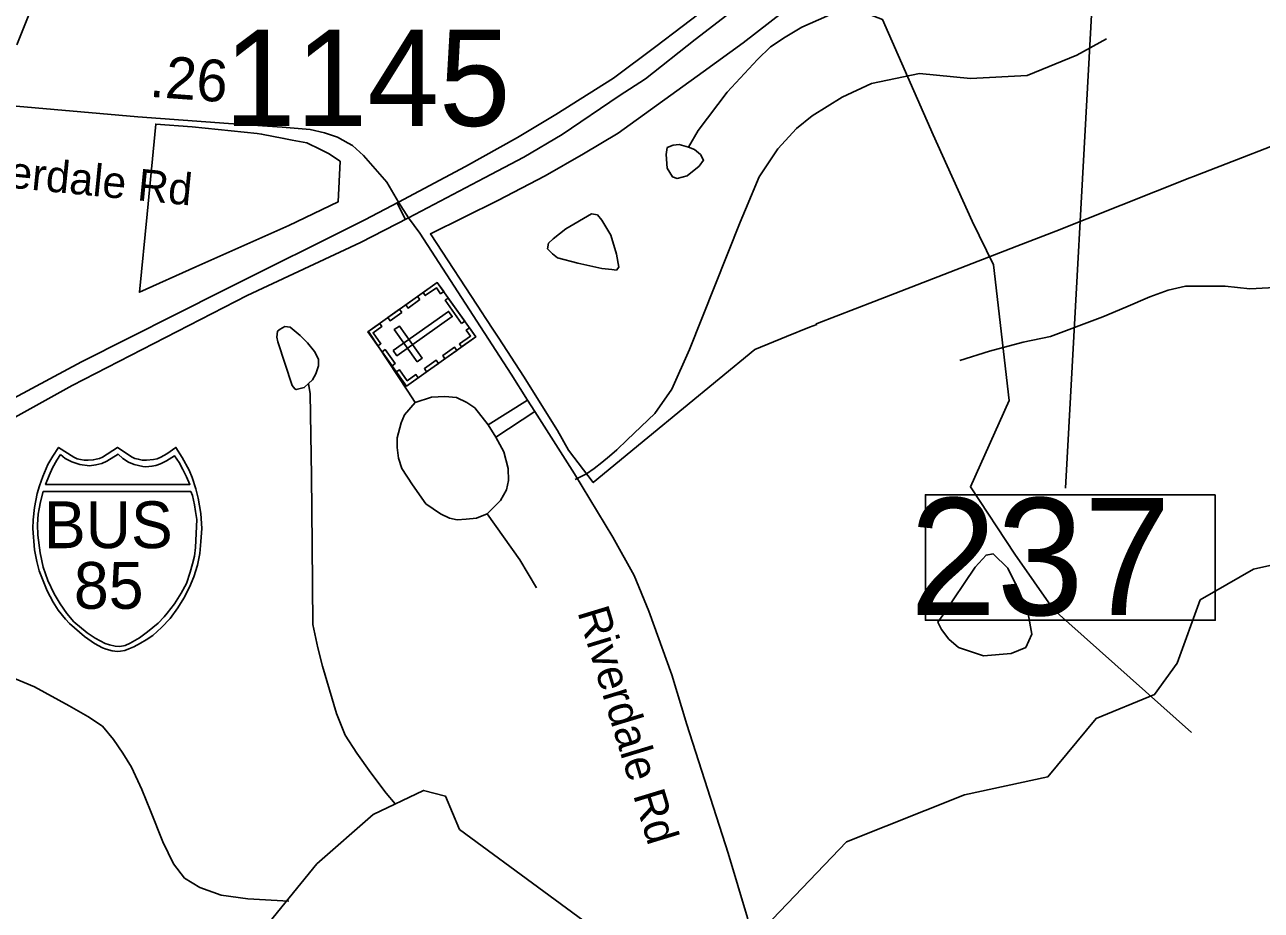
# Model space of a CAD drawing. Extents: x 1662474 to 1856135, y 779280 to 917889.
# Drawn here: x 1725247 to 1728946, y 806661 to 809310 of the extents above; entities that cross this region are included whole.
import ezdxf

# ---------------------------------------------------------------- set-up
doc = ezdxf.new("R2010")
doc.units = 0
for name, color, linetype in [('Cogo Default Point CELL', 7, 'Continuous'), ('Exist Boundary Political City Limit New', 7, 'Continuous'), ('Exist Cultural Cemetery CELL', 7, 'Continuous'), ('Exist Hydrographic Misc Water Feature', 7, 'Continuous'), ('Exist Hydrographic Pond Under 1500 Sq Ft', 7, 'Continuous'), ('Exist Road Non-System Type 51', 7, 'Continuous'), ('Exist Road Primary Interstate Divided Center Attributed', 7, 'Continuous'), ('Exist Road Primary Interstate Shield Number Label', 7, 'Continuous'), ('Exist Road Primary Interstate Structure Standard Bridge Number Label', 7, 'Continuous'), ('Exist Road Secondary Type 51 Attributed', 7, 'Continuous'), ('Exist Road Secondary Type 51 Label', 7, 'Continuous'), ('Exist Utilities Electrical Transmission Line', 7, 'Continuous'), ('Map Preparation Boundary City Limit Buffer Line', 7, 'Continuous'), ('Prop DGN Element Guardrail', 7, 'Continuous'), ('Prop Roadway Culvert', 7, 'Continuous')]:
    doc.layers.add(name, color=color, linetype=linetype)

msp = doc.modelspace()

# ---------------------------------------------------------------- linework, layer by layer
at = {"layer": 'Exist Boundary Political City Limit New'}
for points in [[(1727111.2, 808075), (1726947.9, 807940.4), (1726873.6, 808037.4), (1726840.4, 808096.2), (1726739.4, 808258.5), (1726664.9, 808372.4), (1726653.1, 808390.2), (1726622.1, 808437.6), (1726617.4, 808444.9), (1726460.8, 808684.2), (1726662.6, 808783.9), (1726803.9, 808858.1), (1726918.9, 808923.6), (1727022.6, 808985.7), (1727040.1, 808998.4), (1727276.2, 809169.2), (1727396.2, 809256.2), (1727666, 809466.5)], [(1725758.9, 808585.4), (1725590.5, 808509.6), (1725613.2, 808743.4), (1725639.4, 809012.9), (1725748.2, 809004.9), (1725942.9, 808984.4), (1725955.6, 808983), (1726022.4, 808969.9), (1726047.4, 808964.9), (1726090.9, 808956.4), (1726095, 808954.4), (1726128, 808938.5), (1726155.5, 808925.2), (1726190.9, 808901.7), (1726184.4, 808780), (1726036.9, 808709.7), (1725758.9, 808585.4)], [(1729103.1, 808996.1), (1728742.8, 808855.8), (1728731.9, 808851.6), (1728424.1, 808729.2), (1728331.4, 808692.4), (1728214.9, 808647.4), (1727996.6, 808563.1), (1727787.5, 808482.2), (1727617.2, 808416.4), (1727614.9, 808415.4), (1727616.1, 808413.5), (1727594.9, 808404.9), (1727525.9, 808377), (1727431.4, 808338.9), (1727111.2, 808075)]]:
    msp.add_lwpolyline(points, dxfattribs=at)
at = {"layer": 'Exist Cultural Cemetery CELL'}
for points in [[(1726388.7, 808229.2), (1726273.6, 808391.7), (1726481.4, 808538.8), (1726596.5, 808376.4)], [(1726500.6, 808511.8), (1726491.2, 808505.2), (1726478.5, 808523.1), (1726445.5, 808499.8), (1726439.1, 808508.8), (1726481.4, 808538.8)], [(1726429, 808487.8), (1726393.7, 808462.7), (1726387.1, 808472), (1726422.4, 808497.1)], [(1726553.9, 808416.6), (1726504.9, 808485.9), (1726514.2, 808492.5), (1726563.2, 808423.2)], [(1726375.2, 808449.7), (1726339.9, 808424.7), (1726333.3, 808434), (1726368.6, 808459)], [(1726349.6, 808335.1), (1726360.4, 808319.9), (1726525.9, 808437.1), (1726515.1, 808452.3)], [(1726309, 808416.8), (1726315.5, 808407.5), (1726289.3, 808388.9), (1726312.7, 808355.8), (1726303.6, 808349.4), (1726273.6, 808391.7)], [(1726420.7, 808301.8), (1726435.9, 808312.6), (1726367.8, 808408.7), (1726352.6, 808397.9)], [(1726577.3, 808403.3), (1726568, 808396.7), (1726580.7, 808378.7), (1726547.7, 808355.4), (1726554.1, 808346.3), (1726596.5, 808376.3)], [(1726345.9, 808289.6), (1726316, 808331.9), (1726325.3, 808338.5), (1726355.2, 808296.2)], [(1726539.4, 808335.9), (1726504.1, 808310.9), (1726497.5, 808320.2), (1726532.9, 808345.2)], [(1726484.6, 808297.1), (1726449.2, 808272), (1726442.7, 808281.3), (1726478, 808306.4)], [(1726424.1, 808254.2), (1726417.5, 808263.5), (1726391.2, 808244.9), (1726367.8, 808278), (1726358.7, 808271.5), (1726388.7, 808229.2)]]:
    msp.add_lwpolyline(points, close=True, dxfattribs=at)
at = {"layer": 'Exist Hydrographic Misc Water Feature'}
for points in [[(1728628.6, 809957), (1728556.5, 809933.6), (1728470.1, 809912.4), (1728386.1, 809899.2), (1728289.7, 809884.1), (1728133.4, 809843.6), (1728087.3, 809828), (1728049, 809804.3), (1728028.7, 809778.6), (1728016.1, 809736.7), (1728001.8, 809678.8), (1727981.3, 809626.9), (1727944.6, 809567.3), (1727910.1, 809511.6), (1727873.6, 809461.9), (1727843.5, 809444.2), (1727646.4, 809336.1), (1727572, 809302.7), (1727521.8, 809273.2), (1727477.5, 809243.6), (1727439.1, 809206), (1727348.3, 809108.8), (1727261.1, 808993.6), (1727232.9, 808944)], [(1729568.2, 808611.6), (1729502, 808604.3), (1729454, 808588.7), (1729401.7, 808573.2), (1729331.6, 808557.8), (1729167.3, 808537.4), (1729097.2, 808530.1), (1728911, 808519.7), (1728837.2, 808528.5), (1728719.1, 808527.6), (1728666.8, 808516.2), (1728612.6, 808496.6), (1728540.5, 808465.4), (1728472.2, 808435.9), (1728315.5, 808377.4), (1728233.3, 808360.2), (1728133, 808333.1), (1728044.6, 808306)], [(1726355.4, 806979.1), (1726328, 807011.8), (1726282.6, 807072.2), (1726241, 807130.7), (1726205.5, 807185), (1726180.1, 807249.3), (1726137.7, 807391.8), (1726124.1, 807445.9), (1726108.8, 807516.1), (1726106.9, 807754.1), (1726104.9, 807960.3), (1726101.2, 808206.3), (1726095.6, 808236.4)], [(1727461.5, 806611.8), (1727705.5, 806866.1), (1728057.6, 807006.7), (1728307.5, 807060.7), (1728451.5, 807235), (1728626.6, 807306.9), (1728694.5, 807400.7), (1728762.5, 807589.7), (1728922.5, 807681.7), (1729423.4, 807792.9)], [(1726036.8, 806688.5), (1725914.8, 806695.6), (1725835, 806706.4), (1725771.2, 806729), (1725725.5, 806757.4), (1725691.9, 806799.8), (1725660.5, 806866.1), (1725623.4, 806958.5), (1725598, 807022.8), (1725566.6, 807089.1), (1725541, 807131.3), (1725513.3, 807171.6), (1725479.7, 807211.9), (1725436, 807240.3), (1725380.2, 807272.9), (1725276.7, 807329.9), (1725202.8, 807360.6), (1725153.2, 807379.1), (1725073.2, 807407.8), (1725019.5, 807434.3), (1724987.7, 807450.7)], [(1725716.5, 806302.7), (1726121.5, 806799.9), (1726289.4, 806947.5), (1726440.5, 807019.8), (1726506.3, 807002.1), (1726547.4, 806902.8), (1727052.4, 806531.5)]]:
    msp.add_lwpolyline(points, dxfattribs=at)
at = {"layer": 'Exist Hydrographic Pond Under 1500 Sq Ft'}
for points in [[(1727232.9, 808944), (1727204.6, 808951.4), (1727186.7, 808949.9), (1727168.8, 808942.5), (1727165.8, 808921.6), (1727168.8, 808881.4), (1727185.2, 808854.6), (1727198.6, 808850.1), (1727228.4, 808857.6), (1727264.2, 808887.4), (1727277.6, 808905.2), (1727268.7, 808921.6), (1727250.8, 808936.5), (1727232.9, 808944)], [(1726942.2, 808744.3), (1726866.2, 808699.6), (1726827.5, 808669.9), (1726814, 808656.4), (1726811.1, 808640.1), (1726826, 808625.2), (1726840.9, 808613.2), (1726902, 808596.8), (1726973.5, 808580.5), (1727003.3, 808577.5), (1727016.8, 808576), (1727024.2, 808584.9), (1727016.8, 808623.7), (1727000.4, 808680.3), (1726973.5, 808725), (1726960.1, 808741.4), (1726942.2, 808744.3)], [(1726095.6, 808236.4), (1726083.5, 808224.5), (1726059.3, 808218.7), (1726055.2, 808220.8), (1726047.4, 808230.8), (1726004.8, 808361.3), (1726000.9, 808375.3), (1726002.9, 808393.3), (1726011.1, 808399.3), (1726025.1, 808407.1), (1726041.1, 808405), (1726071, 808380.7), (1726092.8, 808358.5), (1726114.5, 808332.2), (1726126.2, 808310.1), (1726126, 808290.1), (1726117.8, 808266.2), (1726107.7, 808248.3), (1726095.6, 808236.4)], [(1727993.1, 807544), (1728090.1, 807687.7), (1728122.5, 807723.6), (1728144, 807727.2), (1728187.2, 807684.1), (1728219.5, 807619.5), (1728248.2, 807547.6), (1728259, 807486.6), (1728241.1, 807447), (1728197.9, 807429.1), (1728115.3, 807421.9), (1728039.8, 807447), (1728011.1, 807472.2), (1727989.5, 807500.9), (1727978.7, 807522.5), (1727993.1, 807544)]]:
    msp.add_lwpolyline(points, dxfattribs=at)
at = {"layer": 'Exist Road Non-System Type 51'}
for p, q in [((1726361.4, 808777.2), (1726385.6, 808728.9)), ((1726633.6, 808113), (1726751.5, 808187.4)), ((1726656, 808076.1), (1726773.2, 808153.2)), ((1726656, 808076.1), (1726633.6, 808113))]:
    msp.add_line(p, q, dxfattribs=at)
for points in [[(1726894.1, 807949.4), (1726927.2, 807966.2), (1726950.9, 807982.8), (1726973.8, 808000.9), (1726996.4, 808019.2), (1727018.1, 808038.4), (1727049.4, 808068.6), (1727131.8, 808146.8), (1727182.9, 808219.5), (1727235.9, 808338.4), (1727386.9, 808719.8), (1727402.6, 808757), (1727444.4, 808854.9), (1727499.4, 808938.4), (1727555.6, 808999.8), (1727602.6, 809037.4), (1727692.1, 809093.5), (1727779.6, 809134.6), (1727923.6, 809164.2), (1728076.1, 809149.4), (1728245.6, 809157.9), (1728393.9, 809219.4), (1728482.8, 809268)], [(1726275.8, 808392), (1726392.9, 808214), (1726415.3, 808180.4)], [(1726415.3, 808180.4), (1726463.5, 808196.4), (1726503.6, 808198), (1726538.9, 808194.8), (1726569.4, 808180.4), (1726593.4, 808164.3), (1726633.6, 808113)], [(1726415.3, 808180.4), (1726383.3, 808143.5), (1726373.6, 808119.4), (1726360.8, 808074.5), (1726360.8, 808045.7), (1726365.6, 808013.6), (1726375.2, 807983.1), (1726407.3, 807933.4), (1726447.4, 807877.3), (1726490.8, 807846.9), (1726518, 807834), (1726540.5, 807829.2), (1726567.8, 807830.8), (1726598.3, 807834), (1726630.3, 807846.9)], [(1726630.3, 807846.9), (1726670.5, 807886.9), (1726688.1, 807919), (1726694.5, 807946.3), (1726692.9, 807983.1), (1726680.1, 808032.9), (1726656, 808076.1)], [(1726630.3, 807846.9), (1726728.2, 807709), (1726778, 807625.6)]]:
    msp.add_lwpolyline(points, dxfattribs=at)
at = {"layer": 'Exist Road Primary Interstate Divided Center Attributed'}
for points in [[(1728411.6, 810232.8), (1728269, 810127.7), (1728077.9, 809975.8), (1727666.4, 809654), (1727292.7, 809364.2), (1727135.3, 809245), (1727008.4, 809150.2), (1726836.1, 809042), (1726721.1, 808972.4), (1726565.5, 808886), (1726365.1, 808779.6)], [(1726395.3, 808732.2), (1726622.2, 808852.3), (1726740, 808913.5), (1726854.6, 808982), (1727025.2, 809097), (1727103.9, 809148.2), (1727252.3, 809265.5), (1727644, 809567.5), (1727871.5, 809749.5), (1727966.4, 809826.4), (1728205.5, 810009.8), (1728440.4, 810189.2)], [(1726365.1, 808779.6), (1726264.5, 808726.4), (1725840.5, 808515.5), (1725416.8, 808302.1), (1725172.5, 808171.3), (1725039.8, 808092.5), (1724886.6, 807984.8), (1724698.2, 807829.7), (1724525.2, 807661.4), (1724477.5, 807611), (1724282.8, 807364.2), (1724221.9, 807275.6), (1724006.4, 806963.8), (1723815.3, 806678.3), (1723736.7, 806567.4), (1723637.9, 806431.1)], [(1722993.1, 805718.1), (1723114, 805804.2), (1723357.3, 806005.6), (1723437.1, 806093.9), (1723567.2, 806237.6), (1723682.7, 806398.9), (1723837.8, 806622), (1724056.9, 806940.1), (1724229.8, 807193.4), (1724402.9, 807432.8), (1724556.2, 807614.6), (1724602.5, 807663.3), (1724723.8, 807777.1), (1724921.9, 807943.1), (1725053.9, 808038.6), (1725173.8, 808111.1), (1725389.2, 808230.9), (1725912.6, 808500), (1726251.4, 808658.5), (1726395.3, 808732.2)]]:
    msp.add_lwpolyline(points, dxfattribs=at)
at = {"layer": 'Exist Road Primary Interstate Structure Standard Bridge Number Label'}
msp.add_line((1728481.4, 810144.4), (1728360.3, 807924.2), dxfattribs=at)
msp.add_lwpolyline([(1728807.8, 807904.3), (1727941.3, 807904.3), (1727941.3, 807528.6), (1728807.8, 807528.6)], close=True, dxfattribs=at)
at = {"layer": 'Exist Road Secondary Type 51 Attributed'}
msp.add_line((1726365.1, 808779.6), (1726395.3, 808732.2), dxfattribs=at)
for points in [[(1725265.6, 810680.5), (1725285.4, 810583.9), (1725301.4, 810523.4), (1725336.5, 810371.4), (1725353.2, 810290.9), (1725358.8, 810231.2), (1725362.9, 810175.7), (1725363.7, 810000), (1725357, 809851.1), (1725339.2, 809699.9), (1725330.3, 809604.3), (1725312.5, 809495.4), (1725292.5, 809422.1), (1725261.4, 809344.3), (1725223.3, 809250.2)], [(1725115.5, 809090.6), (1725163.6, 809071.7), (1725586, 809034.4), (1725857.3, 809014.7), (1726017.6, 809003.5), (1726101, 808996.7), (1726143.5, 808986.5), (1726182.8, 808974), (1726215.1, 808955.7), (1726227.9, 808949.2), (1726260.1, 808918.4), (1726329.9, 808839.3), (1726365.1, 808779.6)], [(1726395.3, 808732.2), (1726428.9, 808686.6), (1726702.4, 808264.8), (1726751.5, 808187.4), (1726773.2, 808153.2), (1726891.7, 807966.8), (1727006.1, 807776.9), (1727069.8, 807662.4), (1727114.1, 807555.4), (1727182.5, 807365), (1727227.9, 807216.8), (1727351.2, 806832.1), (1727408.7, 806638.5), (1727444.1, 806470.8), (1727461.2, 806399.3), (1727468.8, 806358.4), (1727481.6, 806277.6), (1727477, 806043), (1727445.9, 805343.6), (1727431.8, 804868.6), (1727406.5, 804304.9), (1727387, 803955.6), (1727384.6, 803865.3)]]:
    msp.add_lwpolyline(points, dxfattribs=at)
at = {"layer": 'Exist Utilities Electrical Transmission Line'}
msp.add_lwpolyline([(1726517.7, 810645), (1726697, 810296.7), (1726888.4, 810122.1), (1727169.1, 809898.5), (1727365.5, 809482.2), (1727600.3, 809408.8), (1727813, 809326.1), (1727964.5, 808980.3), (1728080.7, 808722.9), (1728145, 808592.3), (1728191.2, 808185.9), (1728075.6, 807927.7), (1728208.7, 807726.1), (1728324.5, 807560.6), (1728737.2, 807193.1)], dxfattribs=at)
at = {"layer": 'Map Preparation Boundary City Limit Buffer Line'}
for points in [[(1727111.2, 808075), (1726947.9, 807940.4), (1726873.6, 808037.4), (1726840.4, 808096.2), (1726739.4, 808258.5), (1726664.9, 808372.4), (1726653.1, 808390.2), (1726622.1, 808437.6), (1726617.4, 808444.9), (1726460.8, 808684.2), (1726662.6, 808783.9), (1726803.9, 808858.1), (1726918.9, 808923.6), (1727022.6, 808985.7), (1727040.1, 808998.4), (1727276.2, 809169.2), (1727396.2, 809256.2), (1727666, 809466.5)], [(1725758.9, 808585.4), (1725590.5, 808509.6), (1725613.2, 808743.4), (1725639.4, 809012.9), (1725748.2, 809004.9), (1725942.9, 808984.4), (1725955.6, 808983), (1726022.4, 808969.9), (1726047.4, 808964.9), (1726090.9, 808956.4), (1726095, 808954.4), (1726128, 808938.5), (1726155.5, 808925.2), (1726190.9, 808901.7), (1726184.4, 808780), (1726036.9, 808709.7), (1725758.9, 808585.4)], [(1729103.1, 808996.1), (1728742.8, 808855.8), (1728731.9, 808851.6), (1728424.1, 808729.2), (1728331.4, 808692.4), (1728214.9, 808647.4), (1727996.6, 808563.1), (1727787.5, 808482.2), (1727617.2, 808416.4), (1727614.9, 808415.4), (1727616.1, 808413.5), (1727594.9, 808404.9), (1727525.9, 808377), (1727431.4, 808338.9), (1727111.2, 808075)]]:
    msp.add_lwpolyline(points, dxfattribs=at)
at = {"layer": 'Prop Roadway Culvert'}
for points in [[(1725524.5, 807435.2), (1725534, 807436.2), (1725546.7, 807438.6), (1725559.1, 807442.7), (1725573.2, 807448.9), (1725594.1, 807460.5), (1725610.8, 807470.3), (1725630.2, 807483.3), (1725656.3, 807507), (1725682.3, 807534.4), (1725705.3, 807565.5), (1725723.6, 807594.5), (1725739.7, 807627.6), (1725753.1, 807658.5), (1725763.8, 807693.9), (1725770.8, 807728.1), (1725774.4, 807763.8), (1725776.8, 807803.4), (1725774.1, 807847.9), (1725766.3, 807893.5), (1725759.1, 807921.8), (1725748, 807955.8), (1725739, 807977.4), (1725718.2, 808015.9), (1725699.5, 808045.5), (1725672.2, 808026.3), (1725654.5, 808016.9), (1725643.6, 808012), (1725632.5, 808009.8), (1725612, 808007.3), (1725599.1, 808007.9), (1725587.1, 808010.6), (1725577, 808012.8), (1725568.8, 808016.9), (1725524.5, 808045.5), (1725480.3, 808016.9), (1725471, 808012.6), (1725461.5, 808010.6), (1725452.3, 808008.1), (1725437.2, 808007.3), (1725425.6, 808007.7), (1725413.7, 808009.8), (1725404.4, 808011.8), (1725393.9, 808016.9), (1725348.7, 808045.5), (1725331, 808019.8), (1725316.5, 807994.3), (1725301.2, 807958.4), (1725291.6, 807930.6), (1725284.8, 807907.7), (1725276.5, 807865.8), (1725272.2, 807829.2), (1725271.4, 807803.4), (1725276.2, 807738.9), (1725283.2, 807704.5), (1725290.4, 807676.7), (1725314.3, 807616.7), (1725332.2, 807583.1), (1725347.6, 807558.9), (1725369.2, 807531.7), (1725380.9, 807518.8), (1725425.7, 807479.6), (1725455.6, 807459.2), (1725479.5, 807446.3), (1725490.8, 807442), (1725508.4, 807437.1)], [(1725354.1, 808024.7), (1725343.1, 808007.8), (1725330.4, 807985), (1725320.3, 807961.3), (1725309.9, 807935.1), (1725741.5, 807935), (1725731.5, 807957.4), (1725720.7, 807979.9), (1725709.4, 808000.5), (1725695.7, 808020.4), (1725671.5, 808005.2), (1725653.9, 807996.8), (1725639.7, 807991.9), (1725627.7, 807989.2), (1725609.1, 807987.8), (1725600.8, 807988.3), (1725574.9, 807994.1), (1725557.3, 808001.3), (1725540.6, 808012.4), (1725527.1, 808025.2), (1725492.9, 808004.5), (1725477.8, 807997.8), (1725460.3, 807993.3), (1725441.2, 807991), (1725411.8, 807994.1), (1725388.7, 808002.1), (1725368.8, 808012.4)], [(1725744, 807913.7), (1725748.7, 807901.5), (1725755, 807874.4), (1725758.4, 807853.6), (1725761.8, 807829.6), (1725760.6, 807788.5), (1725758.6, 807745.9), (1725754.7, 807720.7), (1725749.5, 807697.8), (1725742.3, 807672.3), (1725730.8, 807638.5), (1725714.9, 807609.8), (1725695, 807578), (1725673.5, 807550.1), (1725664.2, 807538.6), (1725646.5, 807519.9), (1725614.3, 807494), (1725590.7, 807476.4), (1725562.6, 807459.8), (1725548.2, 807453.4), (1725531.6, 807449.9), (1725517.9, 807450.9), (1725501.2, 807455.3), (1725487.8, 807459), (1725458.4, 807474.9), (1725434.5, 807490.8), (1725394.7, 807523.5), (1725373.3, 807548.6), (1725353.2, 807578), (1725335.4, 807608.1), (1725316.3, 807647.7), (1725302.8, 807687.6), (1725293.1, 807730.7), (1725286.5, 807783.4), (1725285.7, 807815.4), (1725287.7, 807846.3), (1725290.6, 807862.4), (1725294.5, 807882.5), (1725302.4, 807913.5)]]:
    msp.add_lwpolyline(points, close=True, dxfattribs=at)

# ---------------------------------------------------------------- texts
at = {"layer": 'Cogo Default Point CELL'}
msp.add_text('1145', height=288, dxfattribs=at).set_placement((1725843.7, 809007.4))
at = {"layer": 'Exist Road Primary Interstate Shield Number Label'}
for s, p in [('BUS', (1725305.1, 807744.3)), ('85', (1725394.5, 807562.9))]:
    msp.add_text(s, height=140, dxfattribs=at).set_placement(p)
at = {"layer": 'Exist Road Primary Interstate Structure Standard Bridge Number Label'}
msp.add_text('237', height=350, dxfattribs=at).set_placement((1727894, 807544.2))
at = {"layer": 'Exist Road Secondary Type 51 Label'}
for rotation, p in [(354.3355, (1725012.6, 808841.6)), (286.9155, (1726899.8, 807553.5))]:
    msp.add_text('Riverdale Rd', height=95, rotation=rotation, dxfattribs=at).set_placement(p)
at = {"layer": 'Prop DGN Element Guardrail'}
msp.add_text('.26', height=125, rotation=355.8511, dxfattribs=at).set_placement((1725618.3, 809094.7))

doc.saveas('drawing.dxf')
